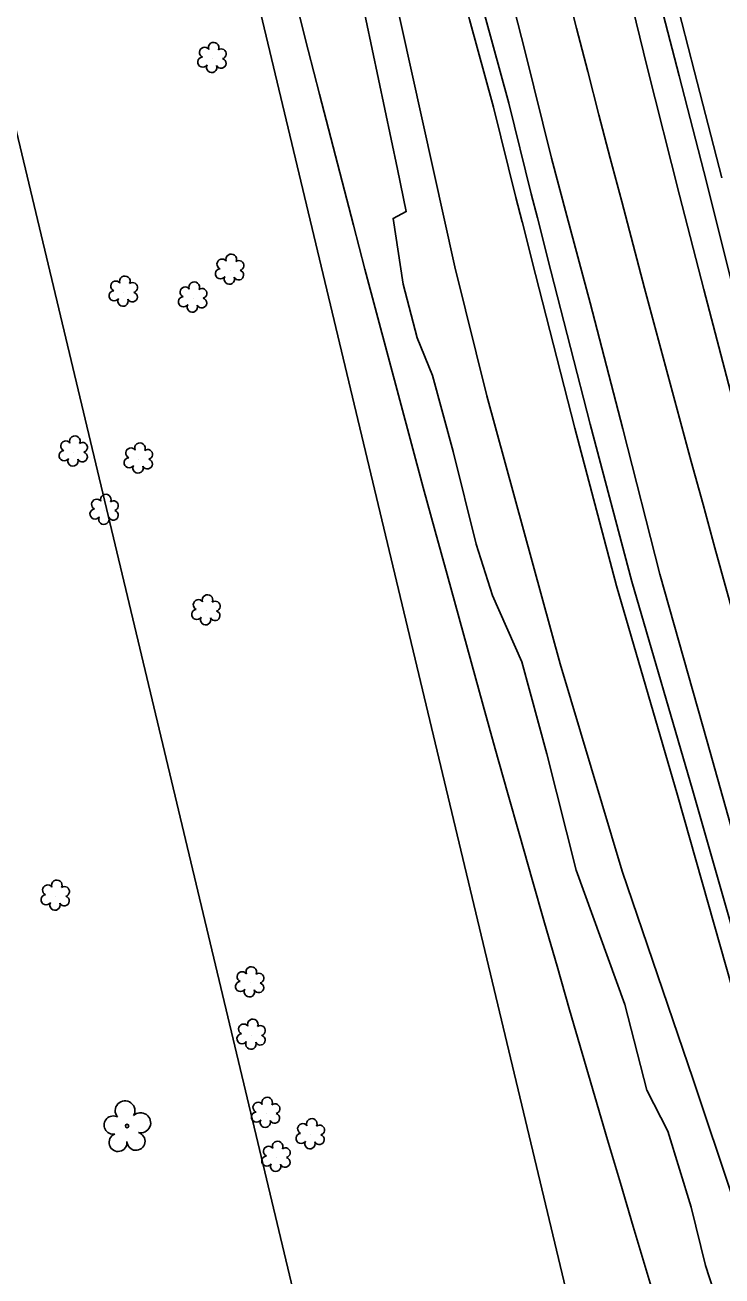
# Model space of a CAD drawing. Extents: x 3040896 to 3051146, y 687568 to 732976.
# Drawn here: x 3046696.5 to 3046827.7, y 708860.8 to 709096.6 of the extents above; entities that cross this region are included whole.
import ezdxf

# ---------------------------------------------------------------- set-up
doc = ezdxf.new("R2010")
doc.units = 0
for name, color, linetype in [('Exist Horizontal Alignment', 7, 'Continuous'), ('Exist Right of Way Easement Line', 7, 'Continuous'), ('Exist Right of Way Line', 7, 'Continuous'), ('Exist Roads EOP', 7, 'Continuous'), ('Exist Roads EOT', 7, 'Continuous'), ('Exist Utilities Telephone UG Cable', 7, 'Continuous'), ('Exist Utilities Telephone UG FO', 7, 'Continuous'), ('Exist Vegetation Hedge Row', 7, 'Continuous'), ('Exist Vegetation Shrub CELL', 7, 'Continuous'), ('Exist Vegetation Tree CELL', 7, 'Continuous')]:
    doc.layers.add(name, color=color, linetype=linetype)

msp = doc.modelspace()

# ---------------------------------------------------------------- linework, layer by layer
at = {"layer": 'Exist Horizontal Alignment'}
msp.add_arc((3052549.15, 710573.32), 5935.58, 193.024643, 198.245368, dxfattribs=at)
at = {"layer": 'Exist Right of Way Easement Line'}
for points in [[(3047311.08, 706704.36), (3047238.47, 707011.6), (3047165.1, 707317.98), (3047091.74, 707623), (3047017.1, 707928.7), (3046944.37, 708234.99), (3046873.34, 708542.46), (3046800.68, 708848.44), (3046725.3, 709163.99), (3046654.17, 709471.68), (3046584.31, 709774.26), (3046514.1, 710076.47), (3046443.92, 710377.63), (3046373.52, 710680.16), (3046303.59, 710980.75), (3046233.77, 711284.19), (3046162.88, 711585.07), (3046091.66, 711887.82), (3046022.74, 712188.37), (3045953.13, 712491.09)], [(3047262.41, 706692.92), (3047189.83, 707000.03), (3047116.48, 707306.32), (3047043.15, 707611.22), (3046968.48, 707916.99), (3046895.68, 708223.59), (3046824.66, 708531.06), (3046752.04, 708836.86), (3046676.62, 709152.56), (3046605.45, 709460.43), (3046535.6, 709762.97), (3046465.4, 710065.14), (3046395.22, 710366.28), (3046324.82, 710668.82), (3046254.87, 710969.48), (3046185.08, 711272.85), (3046114.21, 711573.61), (3046042.96, 711876.5), (3045974.01, 712177.18), (3045904.41, 712479.85)]]:
    msp.add_lwpolyline(points, dxfattribs=at)
at = {"layer": 'Exist Right of Way Line'}
for radius in [5885.58, 5985.58]:
    msp.add_arc((3052549.15, 710573.32), radius, 193.024643, 198.245368, dxfattribs=at)
at = {"layer": 'Exist Roads EOP'}
for points in [[(3046824.83, 709067.08), (3046819.68, 709087.03), (3046813.67, 709110.35), (3046807.88, 709133.5), (3046801.35, 709160.21), (3046794.43, 709187.36), (3046788.58, 709211.89), (3046782.18, 709238.96), (3046777.14, 709260.03), (3046770.06, 709290.54), (3046761.58, 709325.44), (3046755.07, 709353.5), (3046747.06, 709387.42), (3046738.69, 709423.14), (3046731.59, 709452.6), (3046727.01, 709474.09), (3046721.05, 709499.19), (3046715.25, 709523.57), (3046709.73, 709546.98), (3046705.04, 709567.28)], [(3046716.81, 709375.93), (3046721.21, 709357.21), (3046725.93, 709336.72), (3046731.28, 709313.71), (3046736.51, 709291.19), (3046741.24, 709270.58), (3046746.01, 709249.93), (3046750.02, 709233.23), (3046754.19, 709215.5), (3046758.34, 709198.11), (3046762.79, 709179.91), (3046768.78, 709155.41), (3046773.78, 709134.93), (3046778.32, 709117.53), (3046783.09, 709098.41), (3046787.6, 709081.89), (3046791.83, 709064.82), (3046793.02, 709060.28)], [(3046824.83, 709067.08), (3046832.73, 709035.33), (3046843.65, 708992.98), (3046853.27, 708959.07), (3046865.01, 708917.92), (3046878.63, 708872.92), (3046890.02, 708836.57), (3046898.52, 708808.93), (3046909.63, 708774.97), (3046923.26, 708731.56), (3046936.28, 708691.43), (3046948.83, 708653.55), (3046962.51, 708610.81), (3046976.45, 708569.36)], [(3046945.21, 708564.22), (3046936.95, 708589.39), (3046921.66, 708635.87), (3046904.17, 708689.71), (3046892.64, 708724.11), (3046879.44, 708764.05), (3046863.88, 708812.69), (3046847.15, 708865.92), (3046837.66, 708897.69), (3046830.38, 708923.65), (3046822.23, 708952.26), (3046810.76, 708991.71), (3046802.9, 709021.37), (3046795.5, 709050.31), (3046793.02, 709060.28)]]:
    msp.add_lwpolyline(points, dxfattribs=at)
at = {"layer": 'Exist Roads EOT'}
for points in [[(3046721.17, 709379.12), (3046726.29, 709357.18), (3046729.84, 709341.8), (3046733.64, 709326.04), (3046738.03, 709307.37), (3046742.6, 709288.26), (3046746.61, 709271.72), (3046750.39, 709255.93), (3046754.32, 709239.36), (3046757.88, 709224.82), (3046761.65, 709208.6), (3046765.7, 709192.17), (3046769.85, 709175.17), (3046773.66, 709159.86), (3046778.22, 709141.35), (3046781.52, 709127.98), (3046785.17, 709113.23), (3046790.66, 709091.56), (3046795.62, 709071.52), (3046798.53, 709060.63)], [(3046819.71, 709064.56), (3046813.64, 709088.66), (3046808.72, 709108.79), (3046801.96, 709136.34), (3046798.41, 709151.25), (3046792.72, 709174.31), (3046788.48, 709191.54), (3046784.07, 709209.37), (3046779.68, 709227.29), (3046775.05, 709247.15), (3046770.71, 709264.73), (3046766.73, 709281.43), (3046757.55, 709320.36), (3046753.35, 709338.01), (3046749.31, 709354.97), (3046745.78, 709370.11)], [(3046819.71, 709064.56), (3046824.34, 709046.79), (3046829.65, 709026.31), (3046835.28, 709005.24), (3046839.05, 708990.98), (3046844.05, 708972.85), (3046849.39, 708953.56), (3046854.27, 708936.51), (3046859.19, 708919.23), (3046864.6, 708900.75), (3046869.21, 708885.26), (3046873.54, 708870.93), (3046877.46, 708858.22)], [(3046949.22, 708566), (3046942.32, 708586.71), (3046934.17, 708611.63), (3046925.22, 708639.17), (3046915.73, 708669.04), (3046905.32, 708700.26), (3046894.44, 708734.32), (3046885.72, 708761.24), (3046877.94, 708785.83), (3046868.08, 708816.29), (3046858.35, 708846.73), (3046850.06, 708873.94), (3046842.08, 708901.69), (3046834.3, 708928.15), (3046824.94, 708961.58), (3046816.04, 708993.1), (3046809.04, 709020.49), (3046802.9, 709044.26), (3046798.53, 709060.63)]]:
    msp.add_lwpolyline(points, dxfattribs=at)
at = {"layer": 'Exist Utilities Telephone UG Cable'}
for points in [[(3046790.11, 709059.52), (3046788.93, 709064.08), (3046784.69, 709081.13), (3046780.19, 709097.66), (3046775.41, 709116.79), (3046770.87, 709134.19), (3046765.87, 709154.7), (3046759.87, 709179.2), (3046755.42, 709197.4), (3046751.27, 709214.8), (3046747.1, 709232.54), (3046743.09, 709249.24), (3046738.32, 709269.91), (3046733.59, 709290.51), (3046728.36, 709313.03), (3046723, 709336.04), (3046718.29, 709356.53), (3046713.89, 709375.23)], [(3046942.36, 708563.29), (3046934.1, 708588.45), (3046918.8, 708634.94), (3046901.32, 708688.77), (3046889.79, 708723.16), (3046876.59, 708763.12), (3046861.02, 708811.78), (3046844.28, 708865.04), (3046834.78, 708896.86), (3046827.49, 708922.83), (3046819.34, 708951.43), (3046807.87, 708990.91), (3046800, 709020.61), (3046792.59, 709049.58), (3046790.11, 709059.55)]]:
    msp.add_lwpolyline(points, dxfattribs=at)
at = {"layer": 'Exist Utilities Telephone UG FO'}
msp.add_lwpolyline([(3046827.73, 709067.83), (3046822.59, 709087.78), (3046816.57, 709111.09), (3046810.79, 709134.22), (3046804.26, 709160.94), (3046797.34, 709188.08), (3046791.5, 709212.58), (3046785.1, 709239.65), (3046780.06, 709260.72), (3046772.98, 709291.23), (3046764.5, 709326.13), (3046757.99, 709354.19), (3046749.98, 709388.11), (3046741.61, 709423.84), (3046734.51, 709453.26), (3046729.94, 709474.75), (3046723.97, 709499.89), (3046718.17, 709524.26), (3046712.65, 709547.66), (3046707.96, 709567.96)], dxfattribs=at)
at = {"layer": 'Exist Vegetation Hedge Row'}
for points in [[(3046654.99, 709554.88), (3046663.25, 709521.36), (3046675.23, 709479.18), (3046699.25, 709381.77), (3046720.79, 709294.15), (3046749.07, 709179.33), (3046777.43, 709051.01)], [(3046767.67, 709047.77), (3046765.79, 709060.16), (3046768.28, 709061.45), (3046766.63, 709069.44), (3046758.26, 709109.09)], [(3046777.43, 709051.01), (3046783.48, 709026.73), (3046797.23, 708976.16), (3046808.91, 708937.13), (3046822.29, 708897.81), (3046837.47, 708852.52), (3046853.27, 708803.46), (3046869.55, 708751.72), (3046876.58, 708728.13), (3046890.9, 708684.36), (3046905.53, 708641.92), (3046916.66, 708609.26), (3046921.89, 708588.41), (3046929.86, 708561.46)], [(3046827.64, 708853.44), (3046824.62, 708862.76), (3046821.91, 708873.78), (3046817.54, 708888.12), (3046813.6, 708895.84), (3046809.47, 708911.95), (3046800.26, 708937.31), (3046794.72, 708959.24), (3046790.04, 708976.57), (3046784.49, 708989.05), (3046781.47, 708998.74), (3046777.11, 709016.22), (3046773.23, 709030.55), (3046770.31, 709037.62), (3046767.67, 709047.77)]]:
    msp.add_lwpolyline(points, dxfattribs=at)
at = {"layer": 'Exist Vegetation Shrub CELL'}
for p, q in [((3046731.76, 709090.32), (3046731.76, 709090.32)), ((3046735.08, 709050.41), (3046735.08, 709050.41)), ((3046715.05, 709046.27), (3046715.05, 709046.27)), ((3046728.11, 709045.15), (3046728.11, 709045.15)), ((3046705.63, 709016.12), (3046705.63, 709016.12)), ((3046717.88, 709014.8), (3046717.88, 709014.8)), ((3046711.45, 709005.14), (3046711.45, 709005.14)), ((3046730.61, 708986.19), (3046730.61, 708986.19)), ((3046702.24, 708932.41), (3046702.24, 708932.41)), ((3046738.86, 708916.06), (3046738.86, 708916.06)), ((3046739.14, 708906.19), (3046739.14, 708906.19)), ((3046741.86, 708891.45), (3046741.86, 708891.45)), ((3046750.26, 708887.43), (3046750.26, 708887.43)), ((3046743.81, 708883.16), (3046743.81, 708883.16))]:
    msp.add_line(p, q, dxfattribs=at)
for centre, radius, start, end in [((3046731.99, 709092.36), 0.99, 334.8391, 200.4717), ((3046730.28, 709091.45), 0.968, 35.8908, 245.4216), ((3046733.43, 709091.19), 0.929, 284.4567, 126.0861), ((3046729.96, 709089.61), 0.955, 95.1099, 327.9534), ((3046731.63, 709088.64), 0.984, 151.2797, 21.387), ((3046733.4, 709089.39), 0.937, 204.9913, 73.4601), ((3046735.31, 709052.45), 0.99, 334.8391, 200.4717), ((3046733.59, 709051.54), 0.968, 35.8908, 245.4216), ((3046736.75, 709051.28), 0.929, 284.4567, 126.0861), ((3046715.28, 709048.31), 0.99, 334.8391, 200.4717), ((3046733.28, 709049.71), 0.955, 95.1099, 327.9534), ((3046734.95, 709048.73), 0.984, 151.2797, 21.387), ((3046736.71, 709049.48), 0.937, 204.9913, 73.4601), ((3046713.25, 709045.56), 0.955, 95.1099, 327.9534), ((3046713.57, 709047.39), 0.968, 35.8908, 245.4216), ((3046716.69, 709045.34), 0.937, 204.9913, 73.4601), ((3046716.72, 709047.13), 0.929, 284.4567, 126.0861), ((3046726.63, 709046.27), 0.968, 35.8908, 245.4216), ((3046728.34, 709047.19), 0.99, 334.8391, 200.4717), ((3046729.78, 709046.02), 0.929, 284.4567, 126.0861), ((3046714.92, 709044.58), 0.984, 151.2797, 21.387), ((3046726.31, 709044.44), 0.955, 95.1099, 327.9534), ((3046727.98, 709043.46), 0.984, 151.2797, 21.387), ((3046729.75, 709044.22), 0.937, 204.9913, 73.4601), ((3046704.15, 709017.25), 0.968, 35.8908, 245.4216), ((3046705.86, 709018.16), 0.99, 334.8391, 200.4717), ((3046707.3, 709016.99), 0.929, 284.4567, 126.0861), ((3046718.11, 709016.84), 0.99, 334.8391, 200.4717), ((3046703.83, 709015.42), 0.955, 95.1099, 327.9534), ((3046707.27, 709015.19), 0.937, 204.9913, 73.4601), ((3046716.4, 709015.93), 0.968, 35.8908, 245.4216), ((3046719.56, 709015.67), 0.929, 284.4567, 126.0861), ((3046705.5, 709014.44), 0.984, 151.2797, 21.387), ((3046716.08, 709014.1), 0.955, 95.1099, 327.9534), ((3046717.76, 709013.12), 0.984, 151.2797, 21.387), ((3046719.52, 709013.87), 0.937, 204.9913, 73.4601), ((3046709.97, 709006.27), 0.968, 35.8908, 245.4216), ((3046711.68, 709007.18), 0.99, 334.8391, 200.4717), ((3046713.12, 709006.01), 0.929, 284.4567, 126.0861), ((3046709.65, 709004.44), 0.955, 95.1099, 327.9534), ((3046711.32, 709003.46), 0.984, 151.2797, 21.387), ((3046713.09, 709004.21), 0.937, 204.9913, 73.4601), ((3046729.13, 708987.32), 0.968, 35.8908, 245.4216), ((3046730.84, 708988.23), 0.99, 334.8391, 200.4717), ((3046732.29, 708987.06), 0.929, 284.4567, 126.0861), ((3046728.81, 708985.49), 0.955, 95.1099, 327.9534), ((3046730.49, 708984.51), 0.984, 151.2797, 21.387), ((3046732.25, 708985.26), 0.937, 204.9913, 73.4601), ((3046702.46, 708934.45), 0.99, 334.8391, 200.4717), ((3046700.75, 708933.53), 0.968, 35.8908, 245.4216), ((3046703.91, 708933.27), 0.929, 284.4567, 126.0861), ((3046700.44, 708931.7), 0.955, 95.1099, 327.9534), ((3046702.11, 708930.72), 0.984, 151.2797, 21.387), ((3046703.87, 708931.48), 0.937, 204.9913, 73.4601), ((3046739.08, 708918.1), 0.99, 334.8391, 200.4717), ((3046737.37, 708917.19), 0.968, 35.8908, 245.4216), ((3046740.53, 708916.93), 0.929, 284.4567, 126.0861), ((3046737.06, 708915.36), 0.955, 95.1099, 327.9534), ((3046738.73, 708914.38), 0.984, 151.2797, 21.387), ((3046740.49, 708915.13), 0.937, 204.9913, 73.4601), ((3046737.65, 708907.32), 0.968, 35.8908, 245.4216), ((3046739.37, 708908.23), 0.99, 334.8391, 200.4717), ((3046740.81, 708907.06), 0.929, 284.4567, 126.0861), ((3046737.34, 708905.49), 0.955, 95.1099, 327.9534), ((3046739.01, 708904.51), 0.984, 151.2797, 21.387), ((3046740.77, 708905.26), 0.937, 204.9913, 73.4601), ((3046740.37, 708892.58), 0.968, 35.8908, 245.4216), ((3046742.08, 708893.49), 0.99, 334.8391, 200.4717), ((3046743.53, 708892.32), 0.929, 284.4567, 126.0861), ((3046740.06, 708890.75), 0.955, 95.1099, 327.9534), ((3046743.49, 708890.52), 0.937, 204.9913, 73.4601), ((3046750.49, 708889.47), 0.99, 334.8391, 200.4717), ((3046741.73, 708889.77), 0.984, 151.2797, 21.387), ((3046748.78, 708888.55), 0.968, 35.8908, 245.4216), ((3046751.94, 708888.3), 0.929, 284.4567, 126.0861), ((3046744.04, 708885.2), 0.99, 334.8391, 200.4717), ((3046748.46, 708886.72), 0.955, 95.1099, 327.9534), ((3046750.13, 708885.74), 0.984, 151.2797, 21.387), ((3046751.9, 708886.5), 0.937, 204.9913, 73.4601), ((3046742.01, 708882.46), 0.955, 95.1099, 327.9534), ((3046742.33, 708884.29), 0.968, 35.8908, 245.4216), ((3046745.49, 708884.03), 0.929, 284.4567, 126.0861), ((3046743.69, 708881.48), 0.984, 151.2797, 21.387), ((3046745.45, 708882.23), 0.937, 204.9913, 73.4601)]:
    msp.add_arc(centre, radius, start, end, dxfattribs=at)
at = {"layer": 'Exist Vegetation Tree CELL'}
msp.add_line((3046715.69, 708889.07), (3046715.69, 708889.07), dxfattribs=at)
msp.add_circle((3046715.69, 708889.07), 0.326, dxfattribs=at)
for centre, radius, start, end in [((3046715.31, 708891.95), 1.86, 330.1651, 219.7134), ((3046713.09, 708889.23), 1.73, 62.6636, 279.3457), ((3046718.24, 708889.66), 1.9, 257.1011, 134.1999), ((3046713.99, 708885.95), 1.69, 111.5671, 6.231), ((3046717.37, 708886.18), 1.7, 181.2822, 74.56)]:
    msp.add_arc(centre, radius, start, end, dxfattribs=at)

doc.saveas('drawing.dxf')
